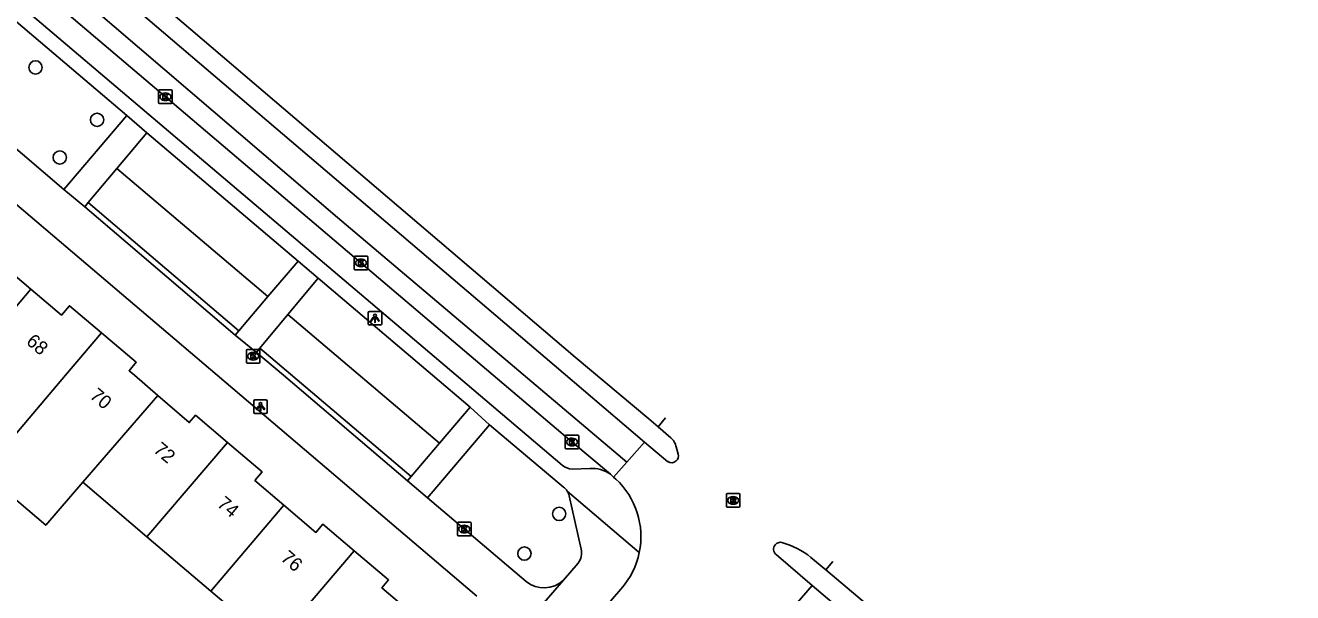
# Model space of a CAD drawing. Extents: x 162532 to 163264, y 381233 to 382042.
# Drawn here: x 163096.9 to 163190, y 381734 to 381775.7 of the extents above; entities that cross this region are included whole.
import ezdxf

# ---------------------------------------------------------------- set-up
doc = ezdxf.new("R2010")
doc.units = 0
for name, color, linetype in [('IMGEO_Boom', 7, 'Continuous'), ('IMGEO_Groenvoorziening', 7, 'Continuous'), ('IMGEO_Haag', 7, 'Continuous'), ('IMGEO_Kolk', 7, 'Continuous'), ('IMGEO_Lichtpunt', 7, 'Continuous'), ('IMGEO_Pand', 7, 'Continuous'), ('IMGEO_Pand_nummerreeks', 7, 'Continuous'), ('IMGEO_Rijbaan_lokaal_gesloten', 7, 'Continuous'), ('IMGEO_Rioolput', 7, 'Continuous'), ('IMGEO_Voetpad_open', 7, 'Continuous')]:
    doc.layers.add(name, color=color, linetype=linetype)

msp = doc.modelspace()

# ---------------------------------------------------------------- linework, layer by layer
at = {"layer": 'IMGEO_Boom'}
for centre in [(163097.671, 381772.609), (163102.192, 381768.763), (163099.454, 381765.993), (163136.128, 381739.816), (163133.574, 381736.902)]:
    msp.add_circle(centre, 0.489, dxfattribs=at)
at = {"layer": 'IMGEO_Groenvoorziening'}
for points in [[(163114.741, 381755.785), (163103.65, 381765.198)], [(163127.344, 381745.015), (163116.21, 381754.465)]]:
    msp.add_lwpolyline(points, dxfattribs=at)
at = {"layer": 'IMGEO_Haag'}
for points in [[(163101.549, 381762.687), (163112.595, 381753.261)], [(163114.151, 381751.988), (163125.259, 381742.559)]]:
    msp.add_lwpolyline(points, dxfattribs=at)
at = {"layer": 'IMGEO_Kolk'}
for p, q in [((163106.786, 381770.954), (163107.638, 381770.954)), ((163106.711, 381770.028), (163106.711, 381770.88)), ((163107.638, 381769.954), (163106.786, 381769.954)), ((163107.222, 381770.174), (163107.197, 381770.174)), ((163107.199, 381770.734), (163107.224, 381770.734)), ((163107.712, 381770.88), (163107.712, 381770.028)), ((163121.074, 381757.824), (163121.074, 381758.676)), ((163121.149, 381758.75), (163122.001, 381758.75)), ((163121.585, 381757.97), (163121.56, 381757.97)), ((163121.562, 381758.53), (163121.587, 381758.53)), ((163122.075, 381758.676), (163122.075, 381757.824)), ((163122.001, 381757.75), (163121.149, 381757.75)), ((163113.156, 381750.969), (163113.156, 381751.821)), ((163113.231, 381751.895), (163114.083, 381751.895)), ((163113.644, 381751.675), (163113.669, 381751.675)), ((163114.157, 381751.821), (163114.157, 381750.969)), ((163114.083, 381750.895), (163113.231, 381750.895)), ((163113.667, 381751.115), (163113.642, 381751.115)), ((163136.567, 381744.672), (163136.567, 381745.524)), ((163136.642, 381745.598), (163137.494, 381745.598)), ((163137.055, 381745.378), (163137.08, 381745.378)), ((163137.568, 381745.524), (163137.568, 381744.672)), ((163137.494, 381744.598), (163136.642, 381744.598)), ((163137.078, 381744.818), (163137.053, 381744.818)), ((163128.659, 381738.275), (163128.659, 381739.127)), ((163128.734, 381739.201), (163129.586, 381739.201)), ((163129.17, 381738.421), (163129.145, 381738.421)), ((163129.147, 381738.981), (163129.172, 381738.981)), ((163129.66, 381739.127), (163129.66, 381738.275)), ((163129.586, 381738.201), (163128.734, 381738.201))]:
    msp.add_line(p, q, dxfattribs=at)
for points in [[(163106.786, 381770.954), (163107.638, 381770.954)], [(163106.711, 381770.028), (163106.711, 381770.88)], [(163107.638, 381769.954), (163106.786, 381769.954)], [(163107.032, 381770.654), (163107.155, 381770.654), (163107.155, 381770.503), (163107.285, 381770.654), (163107.449, 381770.654), (163107.303, 381770.503), (163107.456, 381770.254), (163107.304, 381770.254), (163107.219, 381770.418), (163107.155, 381770.351), (163107.155, 381770.254), (163107.032, 381770.254), (163107.032, 381770.654)], [(163107.712, 381770.88), (163107.712, 381770.028)], [(163121.074, 381757.824), (163121.074, 381758.676)], [(163121.149, 381758.75), (163122.001, 381758.75)], [(163121.395, 381758.45), (163121.518, 381758.45), (163121.518, 381758.299), (163121.648, 381758.45), (163121.812, 381758.45), (163121.666, 381758.299), (163121.819, 381758.05), (163121.667, 381758.05), (163121.582, 381758.214), (163121.518, 381758.147), (163121.518, 381758.05), (163121.395, 381758.05), (163121.395, 381758.45)], [(163122.075, 381758.676), (163122.075, 381757.824)], [(163122.001, 381757.75), (163121.149, 381757.75)], [(163113.156, 381750.969), (163113.156, 381751.821)], [(163113.231, 381751.895), (163114.083, 381751.895)], [(163113.477, 381751.595), (163113.6, 381751.595), (163113.6, 381751.444), (163113.73, 381751.595), (163113.894, 381751.595), (163113.748, 381751.444), (163113.901, 381751.195), (163113.749, 381751.195), (163113.664, 381751.359), (163113.6, 381751.292), (163113.6, 381751.195), (163113.477, 381751.195), (163113.477, 381751.595)], [(163114.157, 381751.821), (163114.157, 381750.969)], [(163114.083, 381750.895), (163113.231, 381750.895)], [(163136.567, 381744.672), (163136.567, 381745.524)], [(163136.642, 381745.598), (163137.494, 381745.598)], [(163136.888, 381745.298), (163137.011, 381745.298), (163137.011, 381745.147), (163137.141, 381745.298), (163137.305, 381745.298), (163137.159, 381745.147), (163137.312, 381744.898), (163137.16, 381744.898), (163137.075, 381745.062), (163137.011, 381744.995), (163137.011, 381744.898), (163136.888, 381744.898), (163136.888, 381745.298)], [(163137.568, 381745.524), (163137.568, 381744.672)], [(163137.494, 381744.598), (163136.642, 381744.598)], [(163128.659, 381738.275), (163128.659, 381739.127)], [(163128.734, 381739.201), (163129.586, 381739.201)], [(163128.98, 381738.901), (163129.103, 381738.901), (163129.103, 381738.75), (163129.233, 381738.901), (163129.397, 381738.901), (163129.251, 381738.75), (163129.404, 381738.501), (163129.252, 381738.501), (163129.167, 381738.665), (163129.103, 381738.598), (163129.103, 381738.501), (163128.98, 381738.501), (163128.98, 381738.901)], [(163129.66, 381739.127), (163129.66, 381738.275)], [(163129.586, 381738.201), (163128.734, 381738.201)]]:
    msp.add_lwpolyline(points, dxfattribs=at)
for centre, start, end in [((163106.788, 381770.878), 91.55205, 178.44795), ((163106.788, 381770.878), 91.55205, 178.44795), ((163107.636, 381770.878), 1.55205, 88.44795), ((163107.636, 381770.878), 1.55205, 88.44795), ((163106.788, 381770.03), 181.55205, 268.44795), ((163106.788, 381770.03), 181.55205, 268.44795), ((163107.636, 381770.03), 271.55205, 358.44795), ((163107.636, 381770.03), 271.55205, 358.44795), ((163121.151, 381758.674), 91.55205, 178.44795), ((163121.151, 381758.674), 91.55205, 178.44795), ((163121.999, 381758.674), 1.55205, 88.44795), ((163121.999, 381758.674), 1.55205, 88.44795), ((163121.151, 381757.826), 181.55205, 268.44795), ((163121.151, 381757.826), 181.55205, 268.44795), ((163121.999, 381757.826), 271.55205, 358.44795), ((163121.999, 381757.826), 271.55205, 358.44795), ((163113.233, 381751.819), 91.55205, 178.44795), ((163113.233, 381751.819), 91.55205, 178.44795), ((163114.081, 381751.819), 1.55205, 88.44795), ((163114.081, 381751.819), 1.55205, 88.44795), ((163113.233, 381750.971), 181.55205, 268.44795), ((163113.233, 381750.971), 181.55205, 268.44795), ((163114.081, 381750.971), 271.55205, 358.44795), ((163114.081, 381750.971), 271.55205, 358.44795), ((163136.644, 381745.522), 91.55205, 178.44795), ((163136.644, 381745.522), 91.55205, 178.44795), ((163137.492, 381745.522), 1.55205, 88.44795), ((163137.492, 381745.522), 1.55205, 88.44795), ((163136.644, 381744.674), 181.55205, 268.44795), ((163136.644, 381744.674), 181.55205, 268.44795), ((163137.492, 381744.674), 271.55205, 358.44795), ((163137.492, 381744.674), 271.55205, 358.44795), ((163128.736, 381739.125), 91.55205, 178.44795), ((163128.736, 381739.125), 91.55205, 178.44795), ((163129.584, 381739.125), 1.55205, 88.44795), ((163129.584, 381739.125), 1.55205, 88.44795), ((163128.736, 381738.277), 181.55205, 268.44795), ((163128.736, 381738.277), 181.55205, 268.44795), ((163129.584, 381738.277), 271.55205, 358.44795), ((163129.584, 381738.277), 271.55205, 358.44795)]:
    msp.add_arc(centre, 0.0765, start, end, dxfattribs=at)
for centre, major_axis, ratio, start_param, end_param in [((163107.198, 381770.454), (-0.387, 0.002), 0.722429, 4.712389, 7.853982), ((163107.223, 381770.454), (-0.39, 0.002), 0.717154, 1.570796, 4.712389), ((163121.561, 381758.25), (-0.387, 0.002), 0.722429, 4.712389, 7.853982), ((163121.586, 381758.25), (-0.39, 0.002), 0.717154, 1.570796, 4.712389), ((163113.643, 381751.395), (-0.387, 0.002), 0.722429, 4.712389, 7.853982), ((163113.668, 381751.395), (-0.39, 0.002), 0.717154, 1.570796, 4.712389), ((163137.054, 381745.098), (-0.387, 0.002), 0.722429, 4.712389, 7.853982), ((163137.079, 381745.098), (-0.39, 0.002), 0.717154, 1.570796, 4.712389), ((163129.146, 381738.701), (-0.387, 0.002), 0.722429, 4.712389, 7.853982), ((163129.171, 381738.701), (-0.39, 0.002), 0.717154, 1.570796, 4.712389)]:
    msp.add_ellipse(centre, major_axis=major_axis, ratio=ratio, start_param=start_param, end_param=end_param, dxfattribs=at)
at = {"layer": 'IMGEO_Lichtpunt'}
for p, q in [((163122.104, 381754.593), (163122.104, 381753.786)), ((163122.104, 381754.593), (163122.104, 381753.786)), ((163123.006, 381754.688), (163122.198, 381754.688)), ((163123.006, 381754.688), (163122.198, 381754.688)), ((163123.1, 381753.786), (163123.1, 381754.593)), ((163123.1, 381753.786), (163123.1, 381754.593)), ((163122.198, 381753.692), (163123.006, 381753.692)), ((163122.198, 381753.692), (163123.006, 381753.692)), ((163113.697, 381748.099), (163113.697, 381747.292)), ((163113.697, 381748.099), (163113.697, 381747.292)), ((163114.599, 381748.194), (163113.791, 381748.194)), ((163114.599, 381748.194), (163113.791, 381748.194)), ((163114.693, 381747.292), (163114.693, 381748.099)), ((163114.693, 381747.292), (163114.693, 381748.099)), ((163113.791, 381747.198), (163114.599, 381747.198)), ((163113.791, 381747.198), (163114.599, 381747.198))]:
    msp.add_line(p, q, dxfattribs=at)
for points in [[(163122.478, 381754.257), (163122.517, 381754.229), (163122.329, 381753.967), (163122.291, 381753.994), (163122.478, 381754.257)], [(163122.58, 381754.209), (163122.627, 381754.209), (163122.627, 381753.887), (163122.58, 381753.887), (163122.58, 381754.209)], [(163122.69, 381754.229), (163122.728, 381754.256), (163122.915, 381753.994), (163122.876, 381753.966), (163122.69, 381754.229)], [(163114.071, 381747.763), (163114.11, 381747.735), (163113.922, 381747.473), (163113.884, 381747.5), (163114.071, 381747.763)], [(163114.173, 381747.715), (163114.22, 381747.715), (163114.22, 381747.393), (163114.173, 381747.393), (163114.173, 381747.715)], [(163114.283, 381747.735), (163114.321, 381747.762), (163114.508, 381747.5), (163114.469, 381747.472), (163114.283, 381747.735)]]:
    msp.add_lwpolyline(points, dxfattribs=at)
for centre in [(163122.603, 381754.391), (163114.196, 381747.897)]:
    msp.add_circle(centre, 0.0994, dxfattribs=at)
for centre, start, end in [((163122.198, 381754.593), 90, 180), ((163122.198, 381754.593), 90, 180), ((163123.006, 381754.593), 0, 90), ((163123.006, 381754.593), 0, 90), ((163122.198, 381753.786), 180, 270), ((163122.198, 381753.786), 180, 270), ((163123.006, 381753.786), 270, 0), ((163123.006, 381753.786), 270, 360), ((163113.791, 381748.099), 90, 180), ((163113.791, 381748.099), 90, 180), ((163114.599, 381748.099), 0, 90), ((163114.599, 381748.099), 0, 90), ((163113.791, 381747.292), 180, 270), ((163113.791, 381747.292), 180, 270), ((163114.599, 381747.292), 270, 0), ((163114.599, 381747.292), 270, 360)]:
    msp.add_arc(centre, 0.0946, start, end, dxfattribs=at)
at = {"layer": 'IMGEO_Pand'}
for points in [[(163092.672, 381760.272), (163097.34, 381756.323)], [(163097.34, 381756.323), (163091.969, 381749.972), (163090.366, 381748.077)], [(163102.513, 381753.12), (163100.163, 381755.108), (163099.585, 381754.424), (163097.34, 381756.323)], [(163094.5, 381743.758), (163094.558, 381743.709), (163096.553, 381746.069), (163099.876, 381750), (163102.513, 381753.12)], [(163106.653, 381748.52), (163104.939, 381750), (163104.55, 381750.336), (163105.073, 381750.954), (163102.513, 381753.12)], [(163101.154, 381742.15), (163106.653, 381748.52)], [(163106.653, 381748.52), (163108.968, 381746.521), (163109.431, 381747.065), (163111.766, 381745.073)], [(163111.766, 381745.073), (163105.858, 381738.144)], [(163111.766, 381745.073), (163114.314, 381742.9), (163113.784, 381742.278), (163115.919, 381740.457)], [(163101.154, 381742.15), (163098.42, 381738.983), (163093.79, 381742.926), (163094.5, 381743.758)], [(163105.858, 381738.144), (163101.154, 381742.15)], [(163115.919, 381740.457), (163110.545, 381734.153)], [(163115.919, 381740.457), (163118.262, 381738.458), (163118.785, 381739.071), (163121.086, 381737.108)], [(163110.545, 381734.153), (163105.858, 381738.144)], [(163121.086, 381737.108), (163115.192, 381730.195)], [(163121.086, 381737.108), (163123.6, 381734.964), (163123.113, 381734.393), (163125.377, 381732.462)], [(163115.192, 381730.195), (163110.545, 381734.153)]]:
    msp.add_lwpolyline(points, dxfattribs=at)
at = {"layer": 'IMGEO_Rijbaan_lokaal_gesloten'}
for points in [[(163100.263, 381782.892), (163100.557, 381782.64), (163103.757, 381779.952), (163137.307, 381751.325), (163142.712, 381746.803), (163143.388, 381746.217)], [(163142.405, 381745.095), (163136.423, 381750.187), (163102.793, 381778.853), (163099.658, 381781.486), (163099.344, 381781.75)], [(163098.044, 381780.269), (163119.86, 381761.594), (163141.089, 381743.606)], [(163139.892, 381742.724), (163137.065, 381745.1), (163131.293, 381750), (163121.572, 381758.252), (163107.208, 381770.455), (163097.898, 381778.39), (163097.045, 381779.131)], [(163143.927, 381746.871), (163143.388, 381746.217)], [(163143.388, 381746.217), (163144.335, 381745.395), (163144.483, 381745.262)], [(163142.405, 381745.095), (163141.089, 381743.606)], [(163144.098, 381743.654), (163142.405, 381745.095)], [(163144.607, 381745.067), (163144.644, 381744.982), (163144.673, 381744.906), (163144.702, 381744.825), (163144.728, 381744.743), (163144.776, 381744.578), (163144.868, 381744.21)], [(163141.089, 381743.606), (163140.129, 381742.522)], [(163140.129, 381742.522), (163139.892, 381742.724)], [(163140.129, 381742.522), (163140.295, 381742.38)], [(163154.717, 381734.57), (163152.062, 381736.825)], [(163154.621, 381736.622), (163155.701, 381735.71)], [(163155.701, 381735.71), (163160.722, 381731.464), (163189.993, 381706.531), (163189.031, 381705.402), (163159.709, 381730.331), (163154.717, 381734.57)], [(163155.701, 381735.71), (163156.214, 381736.327), (163156.214, 381736.327)], [(163140.663, 381734.293), (163138.98, 381732.328)], [(163153.471, 381733.114), (163154.717, 381734.57)]]:
    msp.add_lwpolyline(points, dxfattribs=at)
for centre, radius, start, end in [((163143.837, 381744.714), 0.847, 24.61539, 40.28896), ((163144.375, 381744.08), 0.51, 312.42306, 14.76108), ((163144.376, 381744.081), 0.509, 236.90592, 312.3006), ((163136.329, 381738.146), 5.801, 348.42213, 46.86761), ((163152.38, 381737.221), 0.508, 138.93397, 231.24255), ((163152.381, 381737.222), 0.509, 78.255, 139.10731), ((163150.734, 381731.687), 6.282, 51.77513, 73.81447), ((163136.328, 381738.151), 5.803, 318.33534, 348.38125)]:
    msp.add_arc(centre, radius, start, end, dxfattribs=at)
at = {"layer": 'IMGEO_Rioolput'}
for p, q in [((163148.405, 381740.386), (163148.405, 381741.238)), ((163148.48, 381741.312), (163149.332, 381741.312)), ((163149.406, 381741.238), (163149.406, 381740.386)), ((163149.332, 381740.312), (163148.48, 381740.312)), ((163148.916, 381740.532), (163148.891, 381740.532)), ((163148.893, 381741.092), (163148.918, 381741.092))]:
    msp.add_line(p, q, dxfattribs=at)
for points in [[(163148.405, 381740.386), (163148.405, 381741.238)], [(163148.48, 381741.312), (163149.332, 381741.312)], [(163149.406, 381741.238), (163149.406, 381740.386)], [(163149.332, 381740.312), (163148.48, 381740.312)], [(163148.994, 381741.01), (163148.742, 381741.012), (163148.742, 381740.612)], [(163148.742, 381740.612), (163148.866, 381740.612), (163148.866, 381740.774), (163148.877, 381740.774)], [(163148.92, 381740.931), (163148.866, 381740.931), (163148.866, 381740.85)], [(163148.866, 381740.85), (163148.918, 381740.85)], [(163148.924, 381740.745), (163148.995, 381740.612), (163149.135, 381740.612), (163149.07, 381740.738)]]:
    msp.add_lwpolyline(points, dxfattribs=at)
for centre, radius, start, end in [((163148.482, 381741.236), 0.0765, 91.55205, 178.44795), ((163148.482, 381741.236), 0.0765, 91.55205, 178.44795), ((163149.33, 381741.236), 0.0765, 1.55205, 88.44795), ((163149.33, 381741.236), 0.0765, 1.55205, 88.44795), ((163148.482, 381740.388), 0.0765, 181.55205, 268.44795), ((163148.482, 381740.388), 0.0765, 181.55205, 268.44795), ((163148.876, 381740.721), 0.0533, 26.02933, 88.69889), ((163148.902, 381741.039), 0.19, 274.7715, 282.96867), ((163148.926, 381740.835), 0.0964, 77.00612, 93.18647), ((163148.94, 381740.892), 0.0378, 276.66336, 79.67722), ((163148.993, 381740.9), 0.109, 350.36119, 89.41601), ((163148.991, 381740.9), 0.112, 277.58423, 350.98172), ((163148.975, 381740.685), 0.108, 29.51342, 73.79051), ((163149.33, 381740.388), 0.0765, 271.55205, 358.44795), ((163149.33, 381740.388), 0.0765, 271.55205, 358.44795)]:
    msp.add_arc(centre, radius, start, end, dxfattribs=at)
for centre, major_axis, ratio, start_param, end_param in [((163148.892, 381740.812), (-0.387, 0.002), 0.722429, 4.712389, 7.853982), ((163148.917, 381740.812), (-0.39, 0.002), 0.717154, 1.570796, 4.712389)]:
    msp.add_ellipse(centre, major_axis=major_axis, ratio=ratio, start_param=start_param, end_param=end_param, dxfattribs=at)
at = {"layer": 'IMGEO_Voetpad_open'}
for points in [[(163136.344, 381743.385), (163128.555, 381750), (163096.971, 381776.822)], [(163104.377, 381769.068), (163096.264, 381775.972), (163096.231, 381776), (163096.198, 381776.027)], [(163091.979, 381770.287), (163099.745, 381763.656)], [(163099.745, 381763.656), (163104.377, 381769.068)], [(163104.377, 381769.068), (163105.837, 381767.81)], [(163130.093, 381733.784), (163111.007, 381750), (163090.727, 381767.231)], [(163103.65, 381765.198), (163105.837, 381767.81)], [(163105.837, 381767.81), (163116.952, 381758.385)], [(163101.549, 381762.687), (163103.65, 381765.198)], [(163101.292, 381762.38), (163099.745, 381763.656)], [(163101.292, 381762.38), (163101.549, 381762.687)], [(163112.336, 381752.956), (163101.292, 381762.38)], [(163116.952, 381758.385), (163114.741, 381755.785)], [(163116.952, 381758.385), (163118.419, 381757.125)], [(163116.21, 381754.465), (163118.419, 381757.125)], [(163118.419, 381757.125), (163126.834, 381750), (163129.593, 381747.664)], [(163114.741, 381755.785), (163112.595, 381753.261)], [(163114.151, 381751.988), (163116.21, 381754.465)], [(163112.595, 381753.261), (163112.336, 381752.956)], [(163113.895, 381751.679), (163112.336, 381752.956)], [(163113.895, 381751.679), (163114.151, 381751.988)], [(163125, 381742.254), (163115.873, 381750), (163113.895, 381751.679)], [(163129.593, 381747.664), (163127.344, 381745.015)], [(163129.593, 381747.664), (163131.018, 381746.354)], [(163131.018, 381746.354), (163126.461, 381740.986)], [(163136.44, 381741.787), (163131.018, 381746.354)], [(163127.344, 381745.015), (163125.259, 381742.559)], [(163138.376, 381743.157), (163137.08, 381743.112)], [(163125.259, 381742.559), (163125, 381742.254)], [(163126.461, 381740.986), (163125, 381742.254)], [(163136.727, 381741.49), (163142.012, 381736.982)], [(163137.733, 381737.235), (163136.866, 381741.147)], [(163126.461, 381740.986), (163133.696, 381734.86)], [(163136.435, 381734.951), (163137.516, 381736.21)], [(163130.734, 381728.358), (163136.435, 381734.951)]]:
    msp.add_lwpolyline(points, dxfattribs=at)
for centre, radius, start, end in [((163137.139, 381744.4), 1.289, 231.92017, 267.37778), ((163138.529, 381740.824), 2.338, 54.35874, 93.76045), ((163135.812, 381740.893), 1.092, 33.12275, 54.91526), ((163135.86, 381740.939), 1.027, 11.68108, 32.43921), ((163136.683, 381736.922), 1.096, 319.48026, 16.61286), ((163135.015, 381736.439), 2.057, 230.13623, 313.66954)]:
    msp.add_arc(centre, radius, start, end, dxfattribs=at)

# ---------------------------------------------------------------- texts
at = {"layer": 'IMGEO_Pand_nummerreeks'}
for s, rotation, p in [('68', 319.60075, (163096.923, 381752.37)), ('70', 319.60075, (163101.596, 381748.393)), ('72', 319.60029, (163106.265, 381744.42)), ('74', 319.60029, (163110.939, 381740.442)), ('76', 319.60029, (163115.612, 381736.465))]:
    msp.add_text(s, height=1, rotation=rotation, dxfattribs=at).set_placement(p)

doc.saveas('drawing.dxf')
